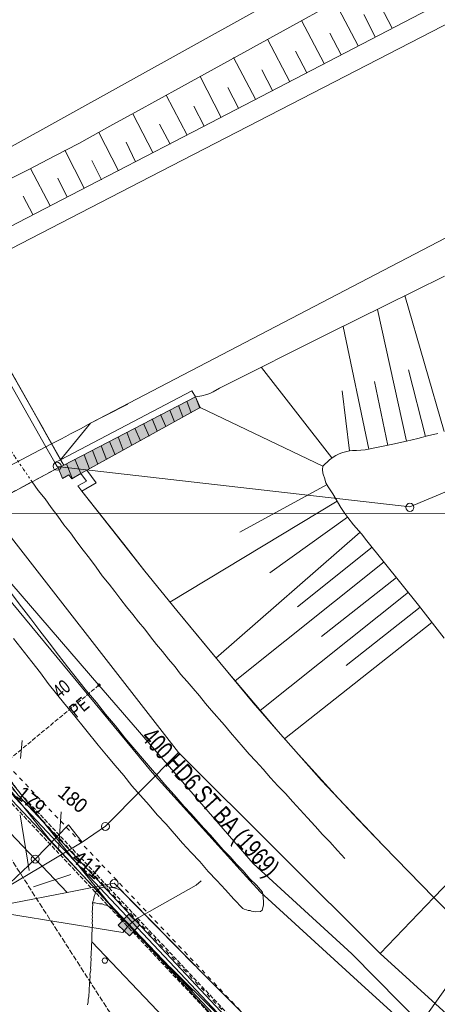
# Model space of a CAD drawing. Header units: metres. Extents: x -740 to 758, y -633 to 854.
# Tile 967 of 1056: x 492 to 525, y -162 to -85. Entities that reach past the tile are written whole.
import ezdxf

# ---------------------------------------------------------------- set-up
doc = ezdxf.new("R2010")
doc.units = ezdxf.units.M
doc.header["$MEASUREMENT"] = 0
for name, pattern in [('166_166', [0.3328, 0.1664, -0.1664]), ('333_125', [0.4576, 0.3328, -0.1248]), ('333_333', [0.6656, 0.3328, -0.3328]), ('416_125', [0.5408, 0.416, -0.1248]), ('832_416', [1.248, 0.832, -0.416])]:
    doc.linetypes.add(name, pattern=pattern)
for name, color, linetype in [('Gas.LOVION', 7, 'Continuous'), ('Grundkarte.LOVION', 7, 'Continuous'), ('Grundkarte_Text.LOVION', 7, 'Continuous'), ('Strom.LOVION', 7, 'Continuous'), ('StromBemass.LOVION', 7, 'Continuous'), ('Telko.LOVION', 7, 'Continuous'), ('ViewBounds.LOVION', 7, 'Continuous'), ('Wasser.LOVION', 7, 'Continuous')]:
    doc.layers.add(name, color=color, linetype=linetype)
doc.styles.add('ERSTELLTER_STIL_1', font='arial.ttf')

msp = doc.modelspace()

# ---------------------------------------------------------------- hatches: boundary and pattern name
at = {"layer": 'Grundkarte.LOVION', "linetype": 'Continuous', "lineweight": 18}
msp.add_hatch(color=254, dxfattribs=at).paths.add_polyline_path([(496.905, -120.704), (506.186, -115.57), (505.807, -114.721), (495.569, -120.037), (495.117, -120.258), (495.464, -121.081), (495.968, -120.796), (496.204, -121.098)])
at = {"layer": 'Telko.LOVION', "linetype": 'Continuous', "lineweight": 13}
msp.add_hatch(color=7, dxfattribs=at).paths.add_polyline_path([(499.791, -155.815), (500.67, -156.645), (501.487, -155.782), (500.637, -154.949)])
at = {"layer": 'Wasser.LOVION', "linetype": 'Continuous', "lineweight": 13}
for points in [[(498.405, -137.23), (498.415, -137.217), (498.423, -137.202), (498.429, -137.187), (498.433, -137.171), (498.435, -137.155), (498.435, -137.139), (498.432, -137.123), (498.428, -137.107), (498.422, -137.092), (498.414, -137.078), (498.405, -137.064), (498.394, -137.052), (498.381, -137.042), (498.367, -137.033), (498.352, -137.027), (498.337, -137.022), (498.321, -137.019), (498.304, -137.018), (498.288, -137.019), (498.272, -137.022), (498.257, -137.027), (498.242, -137.034), (498.228, -137.043), (498.216, -137.053), (498.204, -137.065), (498.195, -137.078), (498.187, -137.093), (498.181, -137.108), (498.177, -137.124), (498.175, -137.14), (498.175, -137.156), (498.177, -137.172), (498.181, -137.188), (498.187, -137.203), (498.195, -137.218), (498.205, -137.231), (498.216, -137.243), (498.229, -137.253), (498.243, -137.262), (498.257, -137.269), (498.273, -137.274), (498.289, -137.277), (498.305, -137.277), (498.322, -137.276), (498.338, -137.273), (498.353, -137.268), (498.368, -137.261), (498.382, -137.252), (498.394, -137.242)], [(498.408, -137.229), (498.418, -137.216), (498.425, -137.202), (498.431, -137.187), (498.435, -137.171), (498.437, -137.155), (498.437, -137.139), (498.435, -137.123), (498.431, -137.107), (498.425, -137.092), (498.417, -137.077), (498.407, -137.064), (498.396, -137.052), (498.384, -137.042), (498.37, -137.033), (498.355, -137.027), (498.34, -137.022), (498.324, -137.019), (498.307, -137.018), (498.291, -137.019), (498.275, -137.022), (498.26, -137.027), (498.245, -137.034), (498.231, -137.043), (498.219, -137.053), (498.208, -137.065), (498.198, -137.078), (498.19, -137.092), (498.185, -137.108), (498.181, -137.123), (498.179, -137.139), (498.179, -137.156), (498.181, -137.172), (498.185, -137.188), (498.191, -137.203), (498.199, -137.217), (498.208, -137.23), (498.219, -137.242), (498.232, -137.252), (498.246, -137.261), (498.261, -137.268), (498.276, -137.273), (498.292, -137.276), (498.308, -137.277), (498.325, -137.276), (498.341, -137.273), (498.356, -137.268), (498.371, -137.261), (498.384, -137.252), (498.397, -137.241)]]:
    msp.add_hatch(color=7, dxfattribs=at).paths.add_polyline_path(points)

# ---------------------------------------------------------------- linework, layer by layer
at = {"layer": 'Gas.LOVION', "color": 5, "linetype": 'Continuous', "lineweight": 18}
msp.add_lwpolyline([(421.935, -12.618), (424.898, -20.708), (425.827, -23.41), (425.6, -23.654), (425.96, -24.919), (426.839, -27.257), (436.993, -51.002), (438.983, -55.788), (445.139, -69.786), (452.329, -84.068), (454.17, -87.332), (459.058, -96.06), (466.964, -108.913), (476.558, -124.659), (484.713, -136.881), (490.312, -143.959), (494.472, -149.183), (511.141, -167.163), (511.407, -167.462), (511.638, -167.706), (515.808, -171.968), (525.98, -180.328), (533.808, -186.789), (542.251, -193.781)], dxfattribs=at)
at = {"layer": 'Gas.LOVION', "color": 1, "linetype": 'Continuous', "lineweight": 18}
msp.add_lwpolyline([(547.916, -186.887), (518.744, -160.435), (510.858, -153.226), (509.782, -152.045), (502.442, -143.94), (489.594, -128.453), (480.89, -114.704), (474.558, -101.18), (470.5, -92.622), (469.236, -88.918), (462.725, -76.136)], dxfattribs=at)
at = {"layer": 'Grundkarte.LOVION', "color": 253, "linetype": 'Continuous', "lineweight": 18}
for points in [[(648.021, -65.053), (615.927, -67.807), (600.894, -74.567), (596.135, -76.688), (591.495, -78.797), (583.024, -82.551), (568.612, -89.014), (561.33, -96.76), (548.898, -112.281), (542.678, -114.869), (522.516, -123.284), (495.047, -120.147), (494.869, -119.839), (495.321, -119.618), (497.645, -116.789), (537.298, -96.125), (559.354, -85.013), (565.762, -81.933), (586.635, -72.326), (603.716, -65.041), (624.422, -56.75), (648.716, -45.863), (656.631, -43.375)], [(648.021, -65.053), (615.927, -67.807), (600.894, -74.567), (596.135, -76.688), (591.495, -78.797), (583.024, -82.551), (568.612, -89.014), (561.33, -96.76), (548.898, -112.281), (542.678, -114.869), (522.516, -123.284), (495.047, -120.147), (494.869, -119.839), (495.321, -119.618), (497.645, -116.789), (537.298, -96.125), (559.354, -85.013), (565.762, -81.933), (586.635, -72.326), (603.716, -65.041), (624.422, -56.75), (648.716, -45.863), (656.631, -43.375)], [(529.511, -83.586), (525.913, -85.475), (502.303, -97.625), (486.799, -105.614), (483.472, -99.703), (495.332, -93.134), (510.445, -84.77)], [(529.511, -83.586), (525.913, -85.475), (502.303, -97.625), (486.799, -105.614), (483.472, -99.703), (495.332, -93.134), (510.445, -84.77)], [(531.104, -160.335), (524.363, -153.664), (520.453, -149.642), (516.96, -145.964), (513.848, -142.545), (512.253, -140.75), (508.344, -136.137), (504.36, -131.354), (501.873, -128.287), (496.978, -122.057), (496.671, -121.643), (497.345, -121.282), (496.905, -120.704), (496.204, -121.098), (495.968, -120.796), (495.464, -121.081), (495.117, -120.258), (495.047, -120.147), (522.516, -123.284), (542.678, -114.869)]]:
    msp.add_lwpolyline(points, dxfattribs=at)
at = {"layer": 'Grundkarte.LOVION', "color": 8, "linetype": 'Continuous', "lineweight": 18}
for points in [[(584.61, -45.569), (573.429, -50.918), (570.467, -52.361), (567.871, -53.619), (563.168, -56), (558.518, -58.317), (553.958, -60.654), (549.489, -63.012), (544.883, -65.473), (540.393, -67.921), (537.559, -69.469), (534.365, -71.26), (530.359, -73.513), (522.352, -78.079), (517.953, -80.549), (514.51, -82.511), (510.445, -84.77), (495.332, -93.134), (483.472, -99.703)], [(467.863, -115.682), (475.754, -111.452), (479.687, -109.353), (486.799, -105.614), (502.303, -97.625), (525.913, -85.475), (529.511, -83.586), (537.956, -79.273), (542.006, -77.163), (545.276, -75.542), (548.148, -74.079), (553.138, -71.611), (557.507, -69.44), (561.181, -67.721), (564.993, -65.901), (568.497, -64.257), (572.145, -62.571), (580.047, -59.05), (583.138, -57.713), (589.287, -55.013)], [(596.135, -76.688), (577.604, -96.943), (551.834, -125.087), (550.661, -126.384), (550.444, -126.583), (549.672, -127.456), (538.401, -139.139), (524.363, -153.664), (520.206, -158.001), (504.493, -142.395), (489.287, -122.897), (467.549, -81.339)], [(470.932, -77.55), (477.116, -88.502), (477.396, -88.947), (478.361, -90.656), (483.472, -99.703), (486.799, -105.614), (494.158, -118.608), (495.047, -120.147), (522.516, -123.284), (542.678, -114.869), (548.898, -112.281), (561.33, -96.76), (568.612, -89.014), (583.024, -82.551)], [(583.024, -82.551), (568.612, -89.014), (561.33, -96.76), (548.898, -112.281), (542.678, -114.869), (522.516, -123.284), (495.047, -120.147), (494.158, -118.608), (486.799, -105.614), (483.472, -99.703), (478.361, -90.656), (477.396, -88.947), (477.116, -88.502), (470.932, -77.55)], [(467.549, -81.339), (489.287, -122.897), (504.493, -142.395), (498.817, -148.122), (496.988, -149.365), (495.94, -148.019), (493.332, -150.668), (491.39, -148.642), (485.178, -141.328), (483.307, -138.821), (482.385, -137.256), (481.793, -136.339), (477.268, -129.658), (477.38, -129.588), (476.341, -128.035), (458.198, -99.662), (458.113, -99.699), (451.522, -86.098), (450.811, -84.867)], [(537.691, -199.296), (529.803, -193.89), (524.387, -191.7), (523.811, -185.195), (523.216, -178.514), (522.937, -175.054), (516.619, -169.376), (511.586, -164.755), (506.673, -159.856), (499.486, -152.549), (495.832, -153.261), (491.539, -154.095), (489.305, -154.52), (490.871, -153.008), (493.332, -150.668), (495.94, -148.019), (496.988, -149.365), (498.817, -148.122), (504.493, -142.395), (489.287, -122.897), (467.549, -81.339)], [(510.445, -84.77), (495.332, -93.134), (483.472, -99.703), (478.361, -90.656), (477.396, -88.947), (477.815, -88.699), (486.9, -83.673)], [(559.354, -85.013), (537.298, -96.125), (497.645, -116.789), (495.321, -119.618), (494.869, -119.839), (494.158, -118.608), (486.799, -105.614), (502.303, -97.625), (525.913, -85.475), (529.511, -83.586)], [(486.799, -105.614), (494.158, -118.608), (495.047, -120.147), (495.117, -120.258), (495.464, -121.081), (495.968, -120.796), (496.204, -121.098), (496.905, -120.704), (497.345, -121.282), (496.671, -121.643), (496.978, -122.057), (501.873, -128.287), (504.36, -131.354), (508.344, -136.137), (512.253, -140.75), (513.848, -142.545), (516.96, -145.964), (520.453, -149.642), (524.363, -153.664), (531.104, -160.335)], [(507.694, -114.063), (507.189, -114.349), (506.935, -114.463), (506.706, -114.544), (506.302, -114.643), (505.807, -114.721), (505.527, -114.275), (495.321, -119.618), (494.869, -119.839)], [(494.158, -118.608), (494.609, -118.387), (495.342, -118.02), (495.734, -117.804), (496.101, -117.62), (496.493, -117.405), (496.86, -117.221), (497.645, -116.789), (498.011, -116.606), (498.404, -116.39), (498.77, -116.207), (500.543, -115.294)], [(476.341, -128.035), (480.64, -125.752), (485.135, -123.362), (494.158, -118.608)], [(495.117, -120.258), (495.464, -121.081)], [(551.532, -182.455), (543.791, -174.316), (533.576, -163.551), (531.104, -160.335), (524.363, -153.664), (520.453, -149.642), (516.96, -145.964), (513.848, -142.545), (512.253, -140.75), (508.344, -136.137), (504.36, -131.354), (501.873, -128.287), (496.978, -122.057), (496.671, -121.643), (497.345, -121.282), (496.905, -120.704), (496.204, -121.098), (495.968, -120.796), (495.464, -121.081)], [(493.095, -121.343), (493.574, -122.005), (494.111, -122.662), (494.59, -123.325), (495.1, -124.013), (495.579, -124.676), (496.084, -125.306), (496.594, -125.995), (497.073, -126.658), (497.578, -127.288), (498.089, -127.977), (498.567, -128.64), (499.104, -129.297), (499.545, -129.874), (500.018, -130.478), (500.459, -131.056), (500.931, -131.66), (501.372, -132.238), (501.871, -132.809), (502.312, -133.387), (502.785, -133.991), (503.252, -134.536), (503.725, -135.14), (504.224, -135.712), (504.665, -136.29), (505.164, -136.862), (505.631, -137.407), (506.13, -137.979), (506.603, -138.583), (507.07, -139.128), (508.069, -140.272), (508.536, -140.818), (509.534, -141.961), (510.002, -142.507), (510.527, -143.047), (511.091, -143.671), (511.66, -144.354), (512.224, -144.979), (512.814, -145.572), (513.409, -146.223), (514.536, -147.472), (515.132, -148.123), (515.695, -148.748), (516.285, -149.341), (516.881, -149.992), (517.445, -150.616)], [(489.287, -122.897), (504.493, -142.395), (498.817, -148.122), (496.988, -149.365), (495.94, -148.019), (493.332, -150.668), (490.871, -153.008)], [(487.39, -124.354), (488.933, -126.538), (490.133, -128.223), (490.874, -129.156), (491.557, -130.094), (492.272, -131.058), (493.013, -131.991), (493.696, -132.929), (494.437, -133.861), (495.152, -134.826), (495.862, -135.732), (497.345, -137.597), (498.112, -138.497), (498.822, -139.403), (499.589, -140.303), (500.331, -141.236), (502.634, -143.936), (502.801, -144.127)], [(491.655, -133.513), (493.073, -135.325), (493.75, -136.204), (494.363, -137.031), (495.642, -138.62), (496.313, -139.441), (498.231, -141.825), (498.896, -142.588), (499.568, -143.409), (500.234, -144.171), (500.873, -144.966), (502.204, -146.491), (502.838, -147.227), (503.53, -147.957), (504.797, -149.429), (505.489, -150.16), (506.149, -150.864), (506.814, -151.626), (507.474, -152.33), (508.167, -153.06), (508.8, -153.796), (509.492, -154.527), (509.615, -154.574), (509.796, -154.615), (509.919, -154.662), (510.068, -154.677), (510.191, -154.724), (510.34, -154.739), (510.463, -154.786), (510.873, -154.746), (511.011, -154.644), (511.052, -154.463), (511.099, -154.34), (511.12, -154.249), (511.109, -154.132), (511.124, -153.983), (511.066, -153.397), (511.023, -153.254), (510.556, -152.709), (510.03, -152.169), (509.531, -151.597), (509.005, -151.057), (508.506, -150.485), (507.98, -149.946), (506.982, -148.802), (506.456, -148.262), (505.458, -147.118), (504.932, -146.579), (504.164, -145.678), (503.402, -144.837), (502.801, -144.127)], [(538.795, -192.449), (523.216, -178.514), (522.937, -175.054), (516.619, -169.376), (511.586, -164.755), (506.673, -159.856), (499.486, -152.549), (495.832, -153.261), (493.89, -151.235), (496.988, -149.365), (498.817, -148.122), (504.493, -142.395), (520.206, -158.001), (549.63, -184.769), (520.206, -158.001), (524.363, -153.664), (538.401, -139.139)], [(491.39, -148.642), (493.332, -150.668), (490.871, -153.008)], [(491.539, -154.095), (495.832, -153.261), (499.486, -152.549), (506.673, -159.856), (511.586, -164.755)], [(499.948, -153.036), (499.798, -153.021), (499.643, -152.948), (499.462, -152.906), (499.313, -152.892), (499.131, -152.85), (498.833, -152.82), (498.689, -152.864), (498.572, -152.875), (498.429, -152.919), (498.344, -152.957), (498.18, -153.091), (498.074, -153.22), (498, -153.375), (497.933, -153.588), (497.871, -153.86), (497.823, -153.983), (497.803, -154.074), (497.82, -154.249), (497.805, -154.399), (497.796, -154.606), (497.781, -154.756), (497.798, -154.931), (497.783, -155.08), (497.794, -155.198), (497.779, -155.347), (497.791, -155.464), (497.776, -155.613), (497.799, -155.847), (497.784, -155.997), (497.763, -156.087), (497.78, -156.263), (497.739, -156.444), (497.756, -156.62), (497.741, -156.769), (497.758, -156.945), (497.743, -157.094)], [(499.948, -153.036), (505.756, -158.941)], [(497.803, -154.074), (498.011, -154.083), (498.192, -154.124), (498.341, -154.139), (498.549, -154.148), (498.704, -154.222), (498.976, -154.284), (499.072, -154.363), (499.163, -154.384), (499.42, -154.595), (499.511, -154.616), (499.672, -154.748), (499.742, -154.859), (499.902, -154.991), (505.594, -160.908)], [(497.425, -162.002), (497.461, -161.762), (497.47, -161.554), (497.512, -161.373), (497.558, -160.334), (497.593, -160.094), (497.623, -159.795), (497.606, -159.62), (497.648, -159.438), (497.662, -159.289), (497.645, -159.114), (497.66, -158.964), (497.67, -158.756), (497.699, -158.458), (497.682, -158.282), (497.697, -158.133), (497.706, -157.925), (497.736, -157.627), (497.719, -157.451), (497.734, -157.302), (497.743, -157.094)], [(497.743, -157.094), (503.377, -163.016)]]:
    msp.add_lwpolyline(points, dxfattribs=at)
at = {"layer": 'Grundkarte.LOVION', "color": 7, "linetype": 'Continuous', "lineweight": 13}
for points in [[(484.819, -101.078), (490.143, -98.4), (492.792, -97.077), (494.872, -95.987), (496.73, -95.037), (499.394, -93.565), (501.161, -92.594), (504.722, -90.62), (524.887, -79.516)], [(486.495, -104.018), (497.525, -98.329), (506.33, -93.773), (530.602, -81.144)], [(521.123, -86.061), (519.304, -82.574)], [(518.48, -87.443), (516.699, -84.041)], [(515.836, -88.824), (514.061, -85.481)], [(519.801, -86.752), (518.921, -85.006)], [(517.158, -88.134), (516.284, -86.446)], [(513.167, -90.238), (511.424, -86.921)], [(514.488, -89.547), (513.614, -87.859)], [(510.492, -91.593), (508.786, -88.361)], [(511.813, -90.902), (510.977, -89.3)], [(507.822, -93.007), (506.181, -89.827)], [(509.17, -92.284), (508.333, -90.681)], [(505.179, -94.388), (503.544, -91.268)], [(506.5, -93.698), (505.696, -92.121)], [(502.503, -95.744), (500.938, -92.734)], [(503.857, -95.079), (503.026, -93.535)], [(499.834, -97.157), (498.301, -94.174)], [(497.159, -98.512), (495.658, -95.556)], [(501.155, -96.466), (500.415, -94.943)], [(498.512, -97.848), (497.746, -96.357)], [(494.515, -99.894), (492.988, -96.969)], [(495.837, -99.203), (495.103, -97.738)], [(493.162, -100.558), (492.401, -99.125)], [(525.196, -105.347), (520.572, -107.632), (516.288, -109.765), (507.694, -114.063), (507.189, -114.349), (506.935, -114.463), (506.706, -114.544), (506.302, -114.643), (505.807, -114.721), (506.186, -115.57), (515.735, -120.134), (516.248, -119.64), (516.524, -119.436), (516.747, -119.296), (516.943, -119.188), (517.257, -119.069), (517.4, -119.025), (517.804, -118.927), (518.038, -118.904), (518.363, -118.902), (519.04, -118.865), (521.183, -118.419), (522.252, -118.167), (523.119, -117.964), (523.869, -117.772), (524.677, -117.575)], [(525.166, -117.439), (522.122, -106.86)], [(522.252, -118.167), (519.983, -107.955)], [(519.3, -118.81), (517.302, -109.252)], [(516.439, -119.474), (510.964, -112.443)], [(523.725, -117.816), (522.39, -112.626)], [(520.779, -118.518), (519.76, -113.534)], [(517.804, -118.927), (517.229, -114.254)], [(497.35, -120.424), (506.186, -115.57)], [(515.735, -120.134), (515.7, -120.374), (515.728, -120.667), (515.772, -120.81), (515.853, -121.039), (515.978, -121.411), (516.156, -121.718), (516.506, -122.275), (517.142, -123.336), (517.454, -123.808), (517.69, -124.11), (518.131, -124.688), (518.732, -125.397), (519.167, -125.916), (523.175, -130.933), (525.169, -133.487)], [(497.35, -120.424), (498.097, -121.415), (496.978, -122.057), (500.25, -126.2), (501.873, -128.287), (504.36, -131.354), (506.336, -133.732), (508.344, -136.137), (510.321, -138.515), (512.253, -140.75), (513.848, -142.545), (515.64, -144.556), (516.96, -145.964), (518.511, -147.616), (520.453, -149.642), (524.363, -153.664), (527.178, -156.462), (529.404, -158.668), (531.104, -160.335), (533.576, -163.551), (540.362, -170.69), (543.791, -174.316), (551.532, -182.455)], [(516.08, -121.548), (509.261, -125.259)], [(516.856, -122.832), (503.822, -130.697)], [(517.658, -124.084), (511.61, -128.429)], [(518.63, -125.26), (507.41, -135.046)], [(519.57, -126.409), (513.759, -131.056)], [(520.51, -127.559), (508.914, -136.82)], [(521.456, -128.767), (515.639, -133.355)], [(522.396, -129.916), (510.852, -139.113)], [(523.309, -131.098), (517.545, -135.622)], [(524.223, -132.279), (512.753, -141.322)], [(492.859, -151.572), (492.169, -147.235)], [(495.16, -150.017), (495.369, -147.011)], [(493.219, -152.837), (496.11, -151.875)]]:
    msp.add_lwpolyline(points, dxfattribs=at)
at = {"layer": 'Grundkarte.LOVION', "color": 8, "linetype": 'Continuous', "lineweight": 18}
for points in [[(466.888, -114.181), (468.963, -113.032), (474.742, -109.866), (476.509, -108.896), (482.256, -105.703), (486.209, -103.514), (486.495, -104.018), (491.25, -112.449), (493.245, -115.919), (495.321, -119.618), (495.569, -120.037), (495.117, -120.258), (493.095, -121.343), (487.337, -124.418), (485.538, -125.362), (479.636, -128.481), (477.418, -129.673), (476.966, -129.895), (476.686, -129.449), (474.42, -125.917), (472.218, -122.438), (467.863, -115.682)], [(493.332, -150.668), (495.94, -148.019), (496.988, -149.365), (493.89, -151.235)], [(490.871, -153.008), (493.332, -150.668), (493.89, -151.235)], [(489.305, -154.52), (490.871, -153.008), (493.89, -151.235), (495.832, -153.261), (491.539, -154.095)]]:
    msp.add_lwpolyline(points, close=True, dxfattribs=at)
at = {"layer": 'Grundkarte.LOVION', "color": 8, "linetype": '832_416', "lineweight": 18}
msp.add_lwpolyline([(477.418, -129.673), (476.966, -129.895), (466.888, -114.181), (486.209, -103.514), (495.569, -120.037), (495.117, -120.258)], close=True, dxfattribs=at)
at = {"layer": 'Grundkarte.LOVION', "color": 140, "linetype": 'Continuous', "lineweight": 18}
msp.add_lwpolyline([(486.209, -103.514), (495.569, -120.037)], dxfattribs=at)
at = {"layer": 'Grundkarte.LOVION', "color": 8, "linetype": '166_166', "lineweight": 18}
msp.add_lwpolyline([(493.095, -121.343), (492.439, -120.372), (491.75, -119.376), (491.094, -118.405), (490.405, -117.409), (489.092, -115.468), (488.404, -114.471), (487.747, -113.501), (487.117, -112.499), (486.461, -111.528), (485.799, -110.5), (485.142, -109.529), (483.252, -106.522), (482.596, -105.552)], dxfattribs=at)
at = {"layer": 'Grundkarte.LOVION', "color": 251, "linetype": 'Continuous', "lineweight": 13}
msp.add_lwpolyline([(496.905, -120.704), (496.204, -121.098), (495.968, -120.796), (495.464, -121.081), (495.117, -120.258), (495.569, -120.037), (505.807, -114.721), (506.186, -115.57)], close=True, dxfattribs=at)
for points in [[(505.807, -114.721), (506.159, -115.602)], [(504.486, -115.411), (504.838, -116.293)], [(505.133, -115.082), (505.485, -115.964)], [(503.105, -116.108), (503.522, -117.042)], [(503.812, -115.773), (504.196, -116.681)], [(501.784, -116.799), (502.206, -117.792)], [(502.458, -116.437), (502.848, -117.404)], [(499.788, -117.851), (500.184, -118.876)], [(500.462, -117.489), (500.858, -118.515)], [(501.11, -117.16), (501.532, -118.153)], [(498.467, -118.542), (498.895, -119.593)], [(499.114, -118.212), (499.569, -119.232)], [(497.145, -119.232), (497.579, -120.343)], [(497.793, -118.903), (498.221, -119.955)], [(495.765, -119.929), (496.231, -121.066)], [(496.439, -119.567), (496.905, -120.704)]]:
    msp.add_lwpolyline(points, dxfattribs=at)
at = {"layer": 'Grundkarte.LOVION', "color": 9, "linetype": 'Continuous', "lineweight": 18}
for centre, radius in [((495.046, -120.127), 0.312), ((522.508, -123.325), 0.313), ((498.804, -148.138), 0.312), ((493.346, -150.676), 0.312), ((499.493, -152.573), 0.314)]:
    msp.add_circle(centre, radius, dxfattribs=at)
at = {"layer": 'Grundkarte.LOVION', "color": 7, "linetype": 'Continuous', "lineweight": 13}
msp.add_circle((498.762, -158.567), 0.21, dxfattribs=at)
at = {"layer": 'Strom.LOVION', "color": 150, "linetype": 'Continuous', "lineweight": 18}
msp.add_lwpolyline([(420.363, -14.53), (429.176, -31.816), (433.27, -45.573), (434.177, -47.45), (434.221, -47.593), (451.056, -82.538), (451.183, -82.776), (455.96, -91.738), (456.068, -91.934), (456.141, -92.075), (475.401, -121.743), (475.525, -121.952), (478.615, -128.315), (478.758, -128.567), (482.158, -133.569), (482.761, -134.441), (491.557, -146.113), (513.535, -169.427), (531.641, -185.626), (541.603, -194.568)], dxfattribs=at)
at = {"layer": 'Strom.LOVION', "color": 1, "linetype": 'Continuous', "lineweight": 18}
for points in [[(541.801, -194.327), (531.405, -185.029), (513.736, -169.215), (491.774, -145.915), (483.01, -134.269), (479.01, -128.424), (476.049, -122.329), (475.704, -121.669), (456.304, -91.778), (451.971, -83.586), (433.532, -45.385), (429.409, -31.631), (420.561, -14.289)], [(420.772, -14.032), (429.642, -31.445), (433.781, -45.213), (435.2, -48.237), (452.234, -83.398), (456.569, -91.619), (475.969, -121.51), (476.301, -122.187), (479.262, -128.281), (483.262, -134.126), (492.02, -145.713), (513.927, -169.048), (531.67, -184.87), (541.986, -194.102)]]:
    msp.add_lwpolyline(points, dxfattribs=at)
at = {"layer": 'Strom.LOVION', "color": 7, "linetype": '333_125', "lineweight": 13}
msp.add_lwpolyline([(531.089, -184.07), (530.437, -184.798), (513.4, -169.558), (491.406, -146.231), (482.61, -134.56), (483.41, -133.979), (492.184, -145.579), (514.098, -168.84)], close=True, dxfattribs=at)
at = {"layer": 'Strom.LOVION', "color": 9, "linetype": '333_333', "lineweight": 18}
msp.add_lwpolyline([(522.6, -176.447), (487.79, -139.787), (487.009, -140.41), (521.934, -177.191)], dxfattribs=at)
at = {"layer": 'StromBemass.LOVION', "color": 7, "linetype": '416_125', "lineweight": 13}
msp.add_lwpolyline([(451.375, -82.477), (449.983, -83.352), (448.594, -84.256), (454.273, -93.07), (455.069, -94.263), (457.861, -98.631), (473.607, -123.041), (477.278, -128.697), (477.488, -129.031), (481.022, -134.493), (481.49, -135.201), (489.573, -147.741), (518.365, -192.377)], dxfattribs=at)
at = {"layer": 'Telko.LOVION', "color": 1, "linetype": 'Continuous', "lineweight": 18}
for points in [[(490.713, -154.87), (491.193, -154.942), (500.17, -156.369), (500.645, -155.791), (500.067, -155.315), (484.215, -135.718), (483.772, -135.111), (483.371, -134.485), (462.403, -102.014), (461.974, -101.095), (461.393, -100.295), (452.467, -83.966)], [(550.584, -183.641), (537.428, -171.214), (526.149, -160.893), (525.493, -160.381), (525.224, -160.806), (517.36, -171.816), (516.689, -172.207), (516.107, -171.702), (510.822, -166.012), (510.624, -165.5), (510.13, -165.282), (501.118, -156.395), (500.645, -155.791), (501.233, -155.305), (505.884, -152.692), (506.252, -152.376)]]:
    msp.add_lwpolyline(points, dxfattribs=at)
at = {"layer": 'Telko.LOVION', "color": 7, "linetype": 'Continuous', "lineweight": 13}
msp.add_lwpolyline([(499.791, -155.815), (500.637, -154.949), (501.487, -155.782), (500.67, -156.645)], close=True, dxfattribs=at)
msp.add_lwpolyline([(499.791, -155.815), (500.637, -154.949), (501.487, -155.782), (500.67, -156.645)], close=True, dxfattribs=at)
at = {"layer": 'ViewBounds.LOVION', "color": 1, "linetype": 'Continuous', "lineweight": 18}
msp.add_lwpolyline([(528.379, 238.399), (527.852, -123.837), (-505.561, -122.336), (-505.035, 239.901)], close=True, dxfattribs=at)
at = {"layer": 'Wasser.LOVION', "color": 94, "linetype": 'Continuous', "lineweight": 18}
msp.add_lwpolyline([(548.26, -186.47), (544.068, -182.594), (534.362, -173.405), (526.298, -166.346), (526.102, -166.159), (525.44, -165.588), (517.993, -158.04), (510.315, -151.003), (498.306, -137.148), (490.709, -128.374), (487.367, -123.366), (486.909, -122.612), (486.411, -121.745), (483.521, -116.22), (475.321, -100.677), (471.051, -92.213), (463.931, -76.831)], dxfattribs=at)
at = {"layer": 'Wasser.LOVION', "color": 150, "linetype": '333_125', "lineweight": 18}
msp.add_lwpolyline([(498.306, -137.148), (492.262, -142.143), (484.918, -148.196)], dxfattribs=at)
at = {"layer": 'Wasser.LOVION', "color": 7, "linetype": 'Continuous', "lineweight": 13}
msp.add_lwpolyline([(492.198, -142.844), (492.327, -141.442)], dxfattribs=at)

# ---------------------------------------------------------------- texts
at = {"layer": 'Gas.LOVION', "color": 1, "linetype": 'Continuous', "lineweight": 18, "insert": (501.207, -141.545), "char_height": 1.42278, "attachment_point": 7, "rotation": 312.19193, "style": 'ERSTELLTER_STIL_1'}
msp.add_mtext('{\\A1;\\W0.72073x;400 HD6 ST BA (1969)}', dxfattribs=at)
at = {"layer": 'Grundkarte_Text.LOVION', "color": 7, "linetype": 'Continuous', "lineweight": 13, "char_height": 1.12432, "attachment_point": 7, "rotation": 320.58343, "style": 'ERSTELLTER_STIL_1'}
for s, insert in [('{\\A1;\\W0.89450x;179}', (491.734, -145.807)), ('{\\A1;\\W0.89450x;180}', (495.006, -145.696)), ('{\\A1;\\W0.93614x;411}', (496.103, -150.749))]:
    msp.add_mtext(s, dxfattribs=dict(at, insert=insert))
at = {"layer": 'Wasser.LOVION', "color": 150, "linetype": 'Continuous', "lineweight": 18, "char_height": 1.06711, "attachment_point": 7, "rotation": 39.24464, "style": 'ERSTELLTER_STIL_1'}
for s, insert in [('{\\A1;\\W0.71555x;40}', (495.274, -138.23)), ('{\\A1;\\W0.71555x;PE}', (496.54, -139.725))]:
    msp.add_mtext(s, dxfattribs=dict(at, insert=insert))

doc.saveas('drawing.dxf')
